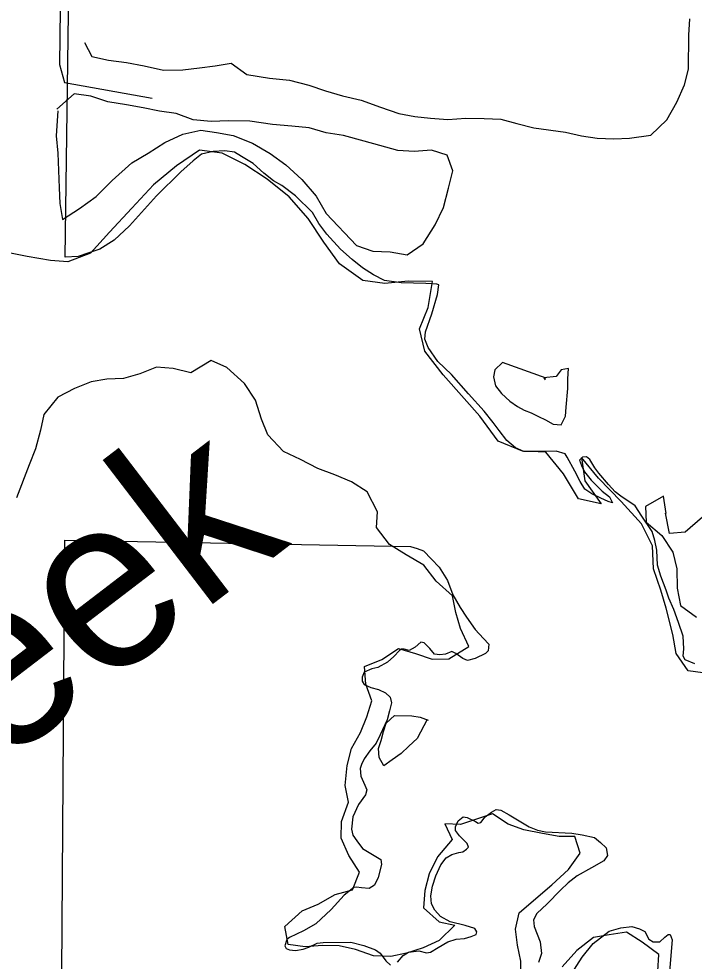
# Model space of a CAD drawing. Extents: x 1588073 to 2013523, y 1090242 to 1357120.
# Drawn here: x 1812690 to 1814654, y 1256776 to 1259515 of the extents above; entities that cross this region are included whole.
import ezdxf

# ---------------------------------------------------------------- set-up
doc = ezdxf.new("R2010")
doc.units = 0
for name, color, linetype in [('GM_X_Major_Lake', 7, 'Continuous'), ('GM_X_Minor_River', 7, 'Continuous'), ('GM_X_Minor_River_Text', 7, 'Continuous'), ('GM_X_Section', 7, 'Continuous'), ('GM_X_Township_Road', 7, 'Continuous')]:
    doc.layers.add(name, color=color, linetype=linetype)

msp = doc.modelspace()

# ---------------------------------------------------------------- linework, layer by layer
at = {"layer": 'GM_X_Major_Lake'}
for points in [[(1813215.1, 1259133.1), (1813148.4, 1259087.7), (1813081.6, 1259032.2), (1813018.7, 1258964.7), (1812953.7, 1258895.1), (1812898.9, 1258833.5), (1812832.4, 1258808.2), (1812782.3, 1258812.8), (1812714.2, 1258823.7), (1812642.2, 1258838.6)], [(1814700.4, 1257611.1), (1814636.3, 1257619.9), (1814600.8, 1257670.6), (1814591.4, 1257724.9), (1814572.2, 1257801.5), (1814556.7, 1257853.9), (1814535.3, 1257916.4), (1814532.1, 1257982.7), (1814500.7, 1258047.3), (1814441.3, 1258112.3), (1814375.8, 1258179.4), (1814326.4, 1258240.2), (1814335.6, 1258171.8), (1814383, 1258105), (1814317, 1258119.8), (1814273.7, 1258192.6), (1814222.2, 1258255.5), (1814154.1, 1258258.3), (1814084.2, 1258287.3), (1814030.8, 1258360.2), (1813985.3, 1258410.9), (1813923.9, 1258480), (1813870.5, 1258548.9), (1813855.2, 1258613.3), (1813879.9, 1258675.3), (1813892.8, 1258751.5), (1813822.6, 1258752.3), (1813754.3, 1258745.1), (1813690.3, 1258753.9), (1813622.6, 1258802.9), (1813577.2, 1258865.7), (1813531.8, 1258934.5), (1813476.4, 1258997.4), (1813412.7, 1259048.4), (1813347, 1259091.3), (1813281.2, 1259124.2), (1813215.1, 1259133.1)], [(1814144.9, 1256916.8), (1814193.3, 1256958.5), (1814239.6, 1256998.2), (1814288, 1257042), (1814322.4, 1257089.8), (1814306.7, 1257138.1), (1814260.7, 1257138.5), (1814212.7, 1257146.9), (1814158.7, 1257157.4), (1814112.7, 1257173.9), (1814066.9, 1257204.3), (1813974.5, 1257173), (1813928.4, 1257175.4), (1813950.1, 1257129.1), (1813907.7, 1257079.3), (1813883.3, 1257029.3), (1813870.9, 1256981.2), (1813866.5, 1256931.1), (1813912.3, 1256890.6), (1813958.3, 1256880.2), (1813911.9, 1256836.4), (1813865.7, 1256814.7), (1813817.5, 1256799.1), (1813771.4, 1256789.4), (1813721.3, 1256791.9), (1813669.4, 1256810.3), (1813621.4, 1256820.8), (1813573.3, 1256821.2), (1813523.2, 1256817.6), (1813473.2, 1256824), (1813463.5, 1256876.3), (1813513.9, 1256922), (1813560.1, 1256941.7), (1813610.4, 1256969.4), (1813660.6, 1256983), (1813681, 1257035), (1813649.3, 1257083.4), (1813627.7, 1257133.8), (1813628, 1257181.9), (1813648.4, 1257237.9), (1813638.8, 1257286.2), (1813645.2, 1257344.3), (1813657.6, 1257394.4), (1813684, 1257440.3), (1813702.3, 1257486.3), (1813716.7, 1257532.3), (1813699, 1257580.6), (1813695.4, 1257632.8), (1813745.6, 1257652.5), (1813793.9, 1257684.2), (1813843.9, 1257669.7), (1813891.8, 1257653.3), (1813939.9, 1257654.9), (1813998.3, 1257690.5), (1813974.6, 1257742.9), (1813961, 1257789.1), (1813951.3, 1257837.4), (1813903.5, 1257879.9), (1813867.8, 1257926.4), (1813815.9, 1257956.9), (1813768.1, 1257987.4), (1813730.4, 1258035.9), (1813732.7, 1258082), (1813703.1, 1258140.4), (1813657.2, 1258168.9), (1813609.3, 1258189.4), (1813559.4, 1258207.8), (1813509.5, 1258234.3), (1813459.6, 1258256.8), (1813413.8, 1258305.4), (1813396.2, 1258351.7), (1813378.5, 1258406), (1813346.8, 1258454.4), (1813295.1, 1258501), (1813249.2, 1258521.4), (1813190.8, 1258485.8), (1813138.8, 1258498.3), (1813090.8, 1258502.7), (1813042.6, 1258483), (1812994.4, 1258469.4), (1812946.3, 1258467.8), (1812900.2, 1258460.1), (1812851.9, 1258440.5), (1812803.7, 1258414.8), (1812763.3, 1258364.9), (1812752.9, 1258318.9), (1812738.5, 1258264.8), (1812720.1, 1258218.8), (1812683.4, 1258122.8)], [(1814149.5, 1256730.1), (1814149.9, 1256776.2), (1814140.2, 1256822.5), (1814134.5, 1256868.7), (1814144.9, 1256916.8)], [(1814548.3, 1256746.8), (1814550.6, 1256795), (1814502.8, 1256831.5), (1814457, 1256860), (1814406.8, 1256852.4), (1814360.7, 1256844.7), (1814312.3, 1256807), (1814269.9, 1256759.2)]]:
    msp.add_lwpolyline(points, dxfattribs=at)
at = {"layer": 'GM_X_Minor_River'}
for points in [[(1812881.3, 1259445.5), (1812903, 1259405.2), (1812951, 1259394.8), (1813003.1, 1259388.3), (1813055.1, 1259377.8), (1813111.1, 1259365.3), (1813167.2, 1259366.9), (1813215.3, 1259372.5), (1813261.4, 1259378.1), (1813307.5, 1259385.8), (1813353.4, 1259353.3), (1813419.4, 1259342.7), (1813477.5, 1259336.2), (1813533.4, 1259321.7), (1813581.4, 1259305.2), (1813631.4, 1259290.8), (1813685.4, 1259278.3), (1813741.3, 1259257.8), (1813795.2, 1259239.3), (1813841.3, 1259230.9), (1813887.3, 1259226.5), (1813937.3, 1259222), (1813989.5, 1259225.6), (1814043.5, 1259225.2), (1814091.6, 1259222.8), (1814137.6, 1259210.3), (1814187.6, 1259197.9), (1814279.6, 1259185.1), (1814325.6, 1259174.7), (1814371.6, 1259168.3), (1814419.7, 1259165.8), (1814465.8, 1259167.5), (1814527.9, 1259177), (1814574.3, 1259220.8), (1814602.8, 1259272.7), (1814625.2, 1259322.7), (1814637.5, 1259368.7), (1814638.2, 1259467), (1814640.6, 1259515.2)], [(1812803.9, 1259247.3), (1812798.6, 1259174.4), (1812804.2, 1259124.2), (1812807.5, 1259023.8), (1812809.2, 1258977.6), (1812816.9, 1258931.4), (1812867.2, 1258963.1), (1812915.5, 1258998.8), (1812961.9, 1259044.6), (1813018.4, 1259096.3), (1813066.6, 1259124), (1813114.9, 1259155.7), (1813167.2, 1259179.3), (1813219.4, 1259190.9), (1813265.4, 1259184.5), (1813313.4, 1259176.1), (1813369.3, 1259153.6), (1813421.2, 1259123), (1813467, 1259090.6), (1813512.8, 1259048), (1813554.5, 1258999.5), (1813584.2, 1258949.1), (1813671.6, 1258856.1), (1813719.6, 1258839.6), (1813769.7, 1258837.2), (1813819.7, 1258828.8), (1813866, 1258860.5), (1813900.4, 1258916.4), (1813924.8, 1258966.3), (1813939.3, 1259022.4), (1813951.7, 1259072.5), (1813936, 1259118.8), (1813890, 1259133.2), (1813839.9, 1259129.6), (1813791.8, 1259132), (1813739.9, 1259146.5), (1813693.9, 1259158.9), (1813633.9, 1259175.4), (1813583.9, 1259183.9), (1813533.9, 1259198.3), (1813483.9, 1259202.8), (1813427.8, 1259207.3), (1813361.8, 1259217.8), (1813299.7, 1259218.4), (1813249.6, 1259216.8), (1813197.6, 1259221.2), (1813147.6, 1259239.7), (1813099.6, 1259246.1), (1813051.6, 1259256.5), (1813003.6, 1259265), (1812949.5, 1259273.4), (1812899.6, 1259289.9), (1812851.6, 1259296.3), (1812801.2, 1259252.6)], [(1814223.4, 1258470), (1814096.5, 1258516.4), (1814074.3, 1258494.5), (1814070.1, 1258474.5), (1814075.9, 1258448.3), (1814093.8, 1258426.1), (1814117.7, 1258403.9), (1814139.6, 1258387.6), (1814159.5, 1258377.4), (1814179.5, 1258369.2), (1814201.5, 1258359), (1814221.4, 1258348.8), (1814243.4, 1258336.6), (1814267.4, 1258334.4), (1814279.6, 1258360.4), (1814281.8, 1258386.4), (1814286.2, 1258440.6), (1814286.4, 1258468.7), (1814288.6, 1258498.8), (1814266.6, 1258494.9), (1814252.4, 1258475), (1814216.3, 1258471.3), (1814220.8, 1258465.1)], [(1814572, 1258077), (1814564.4, 1258127.2), (1814512.1, 1258097.6), (1814513.7, 1258051.4), (1814559.5, 1258012.9), (1814591.2, 1257964.5), (1814602.9, 1257916.2), (1814604.5, 1257860), (1814614.1, 1257809.8), (1814660, 1257775.3)], [(1814678.1, 1258066.1), (1814627.7, 1258022.4), (1814581.6, 1258018.8), (1814570.1, 1258077.7)], [(1813877, 1257478), (1813848.1, 1257422.9), (1813823.9, 1257401), (1813801.7, 1257379.1), (1813775.5, 1257361.3), (1813751.4, 1257343.4), (1813737.5, 1257367.6), (1813735.7, 1257393.7), (1813743.9, 1257417.7), (1813750.1, 1257443.8), (1813758.3, 1257467.8), (1813782.5, 1257489.6), (1813832.6, 1257489.2), (1813856.6, 1257485), (1813880.5, 1257476.8)]]:
    msp.add_lwpolyline(points, dxfattribs=at)
at = {"layer": 'GM_X_Section'}
for points in [[(1814655.1, 1257639.9), (1814627.1, 1257652), (1814621.2, 1257662.1), (1814623.3, 1257684.1), (1814621.5, 1257720.1), (1814607.8, 1257760.2), (1814594, 1257798.4), (1814580.2, 1257830.5), (1814572.3, 1257854.5), (1814556.6, 1257894.7), (1814546.7, 1257926.7), (1814545, 1257970.8), (1814539.2, 1257998.8), (1814531.3, 1258024.9), (1814501.6, 1258069.1), (1814481.8, 1258099.2), (1814439.9, 1258127.5), (1814424, 1258139.6), (1814404.1, 1258161.8), (1814376.3, 1258193.9), (1814364.4, 1258210), (1814350.5, 1258234.1), (1814340.6, 1258242.2), (1814328.5, 1258240.3), (1814320.5, 1258232.3), (1814326.4, 1258216.3), (1814334.3, 1258198.2), (1814354.1, 1258174.1), (1814386, 1258141.8), (1814407.9, 1258125.7), (1814415.8, 1258107.7), (1814403.8, 1258111.7), (1814381.9, 1258121.9), (1814355.9, 1258134), (1814336, 1258148.2), (1814322.1, 1258170.3), (1814306.3, 1258200.4), (1814284.5, 1258240.6), (1814278.6, 1258250.6), (1814252.6, 1258258.7), (1814204.6, 1258257), (1814158.5, 1258257.3), (1814134.6, 1258267.5), (1814108.7, 1258289.7), (1814086.9, 1258317.8), (1814069, 1258341.9), (1814043.2, 1258374.1), (1813997.5, 1258424.4), (1813947.8, 1258480.8), (1813908, 1258519.1), (1813880.2, 1258559.3), (1813870.4, 1258583.3), (1813872.5, 1258605.3), (1813890.8, 1258657.3), (1813907.2, 1258713.2), (1813911.4, 1258741.2), (1813905.4, 1258743.2), (1813873.4, 1258745.4), (1813801.4, 1258747.9), (1813753.3, 1258754.2), (1813721.4, 1258770.4), (1813689.5, 1258790.6), (1813659.7, 1258814.8), (1813625.8, 1258845), (1813586.1, 1258889.3), (1813562.3, 1258919.5), (1813544.4, 1258951.6), (1813494.7, 1258999.9), (1813454.9, 1259030.2), (1813430.9, 1259044.3), (1813403, 1259066.5), (1813371.2, 1259094.7), (1813337.3, 1259115), (1813317.4, 1259127.1), (1813289.4, 1259131.3), (1813255.4, 1259129.5), (1813221.3, 1259121.7), (1813197.1, 1259101.8), (1813160.9, 1259070), (1813090.4, 1259000.4), (1813011.8, 1258912.8), (1812967.6, 1258871.1), (1812925.4, 1258845.3), (1812891.3, 1258833.5), (1812863.2, 1258823.7), (1812825.2, 1258822), (1812840.3, 1259955.4)], [(1812801.3, 1254645.4), (1812824.1, 1257999.4), (1813828.6, 1257981.2), (1813848.6, 1257975.1), (1813866.6, 1257969), (1813890.4, 1257944.8), (1813912.3, 1257920.6), (1813936.1, 1257882.5), (1813951.8, 1257840.3), (1813973.6, 1257804.2), (1813991.4, 1257776.1), (1814017.3, 1257739.9), (1814041.1, 1257713.7), (1814057, 1257697.6), (1814054.9, 1257677.6), (1814046.8, 1257669.7), (1814016.7, 1257655.8), (1813994.7, 1257650), (1813980.7, 1257656.1), (1813960.8, 1257670.2), (1813948.8, 1257676.3), (1813930.8, 1257668.4), (1813914.7, 1257666.4), (1813898.7, 1257668.6), (1813884.8, 1257684.7), (1813868.9, 1257700.8), (1813858.9, 1257702.8), (1813842.8, 1257688.9), (1813824.7, 1257679), (1813810.7, 1257683.1), (1813802.8, 1257683.2), (1813796.7, 1257679.2), (1813780.6, 1257661.3), (1813762.5, 1257645.4), (1813734.4, 1257629.5), (1813716.3, 1257625.7), (1813694.3, 1257615.8), (1813688.2, 1257601.8), (1813688.1, 1257589.8), (1813694, 1257579.8), (1813714, 1257571.6), (1813736, 1257565.5), (1813755.9, 1257555.4), (1813769.9, 1257543.3), (1813773.8, 1257527.2), (1813767.6, 1257503.3), (1813761.4, 1257477.3), (1813741.2, 1257433.4), (1813729, 1257409.4), (1813710.9, 1257387.5), (1813694.7, 1257363.6), (1813686.6, 1257347.7), (1813682.5, 1257335.7), (1813684.4, 1257313.7), (1813696.2, 1257287.6), (1813702.2, 1257273.5), (1813698.1, 1257259.5), (1813677.9, 1257231.7), (1813661.7, 1257195.7), (1813657.4, 1257159.7), (1813661.3, 1257141.7), (1813673.2, 1257125.6), (1813689.1, 1257103.5), (1813709, 1257091.3), (1813733, 1257077.2), (1813742.9, 1257071.1), (1813744.8, 1257057.1), (1813734.6, 1257019.2), (1813724.5, 1256997.2), (1813708.4, 1256987.3), (1813686.4, 1256989.4), (1813672.4, 1256991.5), (1813664.4, 1256989.6), (1813636.2, 1256967.7), (1813598, 1256925.9), (1813553.6, 1256884.2), (1813517.5, 1256864.4), (1813477.4, 1256844.6), (1813469.3, 1256838.7), (1813463.2, 1256820.7), (1813467.2, 1256812.7), (1813477.1, 1256808.6), (1813495.1, 1256806.5), (1813517.2, 1256810.4), (1813533.2, 1256816.3), (1813557.3, 1256828.1), (1813575.4, 1256830), (1813655.4, 1256831.5), (1813693.3, 1256821.3), (1813727.3, 1256809.1), (1813741.2, 1256799), (1813757.1, 1256776.9), (1813771.1, 1256764.8)], [(1813791.1, 1256772.7), (1813807.3, 1256792.5), (1813823.3, 1256802.5), (1813853.4, 1256806.3), (1813875.4, 1256800.2), (1813887.4, 1256802.1), (1813909.5, 1256816), (1813937.6, 1256831.8), (1813961.6, 1256839.6), (1813985.7, 1256841.5), (1814005.7, 1256847.4), (1814019.8, 1256853.3), (1814021.8, 1256861.3), (1814015.9, 1256871.3), (1813987.9, 1256879.5), (1813943.9, 1256889.8), (1813916, 1256906), (1813900.1, 1256924.1), (1813890.2, 1256942.2), (1813888.4, 1256966.2), (1813892.6, 1256994.2), (1813902.7, 1257024.1), (1813916.9, 1257056.1), (1813933.1, 1257076), (1813949.2, 1257085.9), (1813969.2, 1257091.8), (1813981.2, 1257093.7), (1813991.3, 1257101.6), (1813997.3, 1257107.6), (1813993.4, 1257117.6), (1813971.5, 1257139.8), (1813959.6, 1257155.8), (1813959.7, 1257165.9), (1813967.8, 1257183.8), (1813981.9, 1257195.7), (1813993.9, 1257193.7), (1814017.8, 1257181.5), (1814025.8, 1257177.5), (1814033.8, 1257179.4), (1814045.9, 1257195.4), (1814064, 1257209.2), (1814078, 1257217.2), (1814092, 1257215.1), (1814116, 1257200.9), (1814139.9, 1257186.8), (1814173.8, 1257166.5), (1814197.7, 1257156.4), (1814221.8, 1257152.2), (1814297.8, 1257147.8), (1814327.8, 1257143.6), (1814363.7, 1257135.4), (1814381.6, 1257121.2), (1814397.6, 1257105.1), (1814401.4, 1257083.1), (1814391.3, 1257067.1), (1814355.2, 1257047.3), (1814313, 1257023.6), (1814286.9, 1257003.7), (1814264.7, 1256981.9), (1814226.4, 1256942.1), (1814196.3, 1256914.2), (1814186.1, 1256896.3), (1814188, 1256876.3), (1814205.8, 1256832.1), (1814209.5, 1256798.1), (1814201.4, 1256772.1)], [(1814297.3, 1256739.5), (1814327.6, 1256787.3), (1814359.8, 1256827.2), (1814406.1, 1256862.9), (1814440.2, 1256872.7), (1814472.2, 1256876.5), (1814494.2, 1256870.3), (1814510.1, 1256862.3), (1814522, 1256840.2), (1814534, 1256832.1), (1814554, 1256832), (1814568.1, 1256845.9), (1814578.1, 1256853.8), (1814584.1, 1256853.8), (1814590, 1256837.8), (1814581.5, 1256745.7)]]:
    msp.add_lwpolyline(points, dxfattribs=at)
at = {"layer": 'GM_X_Township_Road'}
msp.add_lwpolyline([(1812748.4, 1259958.5), (1812793.7, 1259946.3), (1812813.6, 1259923.5), (1812816.7, 1259895.2), (1812814.3, 1259864.1), (1812808.7, 1259381.8), (1812823.2, 1259329.8), (1813077.6, 1259283.9)], dxfattribs=at)

# ---------------------------------------------------------------- texts
at = {"layer": 'GM_X_Minor_River_Text'}
msp.add_text('Creek', height=500.32, rotation=37.4155, dxfattribs=at).set_placement((1812066.8, 1256905.4))

doc.saveas('drawing.dxf')
